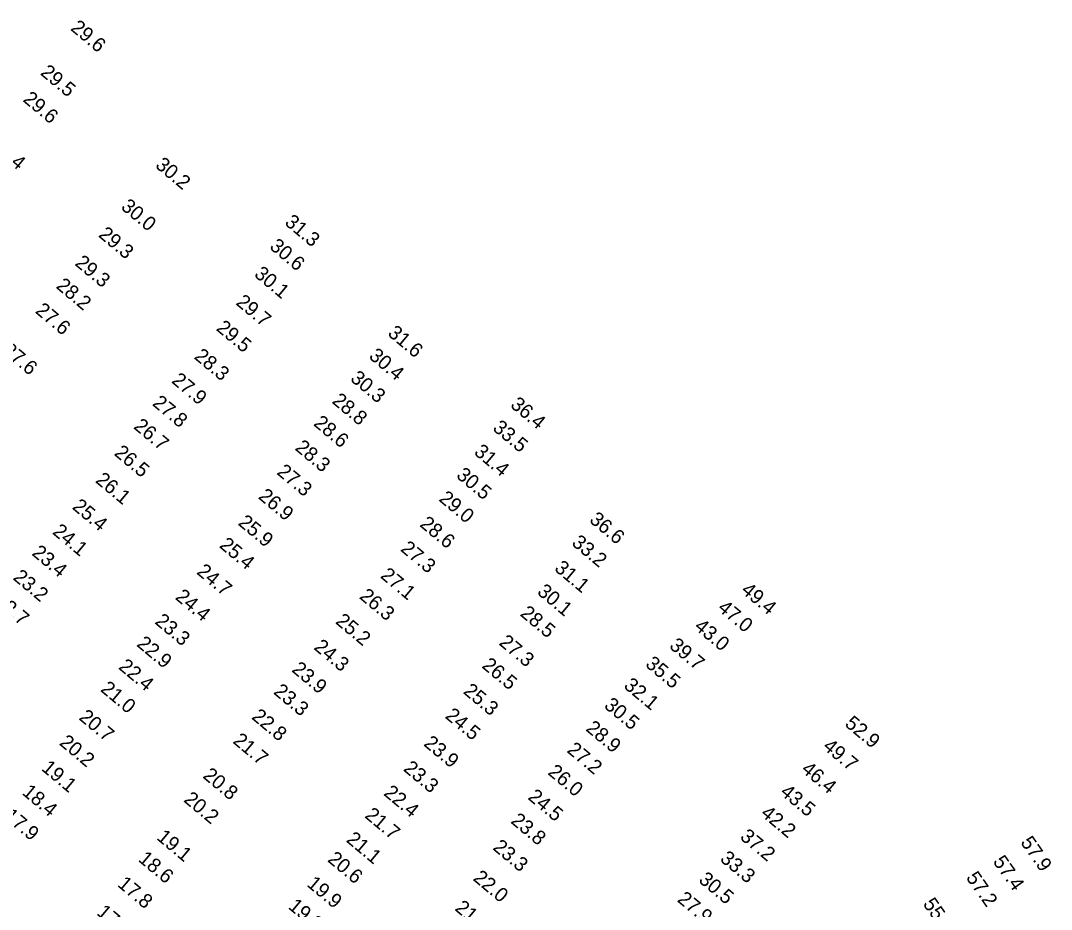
# Model space of a CAD drawing. Extents: x 1023796 to 1112670, y 656573 to 837340.
# Drawn here: x 1039727.2 to 1040087.7, y 765328.3 to 765639.2 of the extents above; entities that cross this region are included whole.
import ezdxf

# ---------------------------------------------------------------- set-up
doc = ezdxf.new("R2010")
doc.units = 0
doc.layers.add('V-TOPO-SOUN', color=7, linetype='Continuous')

msp = doc.modelspace()

# ---------------------------------------------------------------- texts
at = {"layer": 'V-TOPO-SOUN'}
for s, rotation, p in [('29.6 ', 320, (1039744.34, 765636.13)), ('29.5 ', 320, (1039733.78, 765620.54)), ('29.6 ', 320, (1039727.67, 765611.2)), ('29.4 ', 320, (1039716.27, 765595.04)), ('30.2 ', 320, (1039773.97, 765588.12)), ('30.0 ', 320, (1039761.95, 765573.57)), ('31.3 ', 320, (1039819.22, 765568.11)), ('29.3 ', 320, (1039754.09, 765563.84)), ('30.6 ', 320, (1039813.94, 765559.68)), ('29.3 ', 320, (1039745.87, 765553.88)), ('30.1 ', 320, (1039808.56, 765549.98)), ('28.2 ', 320, (1039739.24, 765545.91)), ('29.7 ', 320, (1039802.15, 765540.12)), ('27.6 ', 320, (1039731.98, 765537.23)), ('29.5 ', 320, (1039795.28, 765531.12)), ('31.6 ', 320, (1039855.27, 765529.32)), ('27.6 ', 320, (1039720.41, 765523.22)), ('28.3 ', 320, (1039787.55, 765521.22)), ('30.4 ', 320, (1039848.68, 765521.34)), ('27.9 ', 320, (1039779.67, 765512.78)), ('30.3 ', 320, (1039842.18, 765513.48)), ('27.8 ', 320, (1039772.94, 765504.87)), ('28.8 ', 320, (1039835.79, 765505.66)), ('36.4 ', 320, (1039898.16, 765504.27)), ('26.7 ', 320, (1039766.39, 765496.76)), ('28.6 ', 320, (1039829.32, 765497.83)), ('33.5 ', 320, (1039891.97, 765496.17)), ('28.3 ', 320, (1039822.85, 765489.27)), ('26.5 ', 320, (1039759.59, 765487.44)), ('31.4 ', 320, (1039885.46, 765487.75)), ('26.1 ', 320, (1039753.03, 765477.93)), ('27.3 ', 320, (1039816.47, 765480.77)), ('30.5 ', 320, (1039879.23, 765479.62)), ('26.9 ', 320, (1039810.01, 765472.25)), ('29.0 ', 320, (1039873.16, 765471.43)), ('25.4 ', 320, (1039744.92, 765468.64)), ('36.6 ', 320, (1039925.79, 765464.04)), ('24.1 ', 320, (1039738.01, 765459.88)), ('25.9 ', 320, (1039802.93, 765463.04)), ('28.6 ', 320, (1039866.46, 765462.55)), ('33.2 ', 320, (1039919.62, 765455.99)), ('23.4 ', 320, (1039730.8, 765452.48)), ('25.4 ', 320, (1039796.36, 765455.17)), ('27.3 ', 320, (1039859.76, 765453.92)), ('24.7 ', 320, (1039788.44, 765445.9)), ('31.1 ', 320, (1039913.57, 765447.08)), ('23.2 ', 320, (1039724.22, 765443.92)), ('27.1 ', 320, (1039852.69, 765444.57)), ('30.1 ', 320, (1039907.54, 765438.85)), ('49.4 ', 320, (1039978.87, 765439.37)), ('22.7 ', 320, (1039717.54, 765435.56)), ('24.4 ', 320, (1039780.95, 765437.06)), ('26.3 ', 320, (1039845.36, 765437.29)), ('28.5 ', 320, (1039901.59, 765431.27)), ('47.0 ', 320, (1039970.67, 765433.19)), ('23.3 ', 320, (1039773.81, 765428.5)), ('25.2 ', 320, (1039836.99, 765428.55)), ('43.0 ', 320, (1039962.47, 765426.66)), ('22.9 ', 320, (1039767.45, 765420.63)), ('27.3 ', 320, (1039894.18, 765421.11)), ('39.7 ', 320, (1039953.76, 765419.96)), ('24.3 ', 320, (1039829.44, 765419.51)), ('22.4 ', 320, (1039761.09, 765412.66)), ('26.5 ', 320, (1039888.21, 765413.08)), ('35.5 ', 320, (1039945.36, 765413.56)), ('23.9 ', 320, (1039821.71, 765411.69)), ('32.1 ', 320, (1039937.82, 765406.03)), ('21.0 ', 320, (1039754.8, 765404.85)), ('23.3 ', 320, (1039815.32, 765403.94)), ('25.3 ', 320, (1039881.68, 765404.09)), ('30.5 ', 320, (1039930.94, 765399.09)), ('20.7 ', 320, (1039747.25, 765394.95)), ('22.8 ', 320, (1039807.67, 765395.18)), ('24.5 ', 320, (1039875.35, 765395.48)), ('28.9 ', 320, (1039924.54, 765391.06)), ('52.9 ', 320, (1040015.14, 765392.69)), ('20.2 ', 320, (1039740.41, 765386.08)), ('21.7 ', 320, (1039801.11, 765386.72)), ('23.9 ', 320, (1039867.83, 765385.8)), ('49.7 ', 320, (1040007.44, 765384.71)), ('27.2 ', 320, (1039917.95, 765383.51)), ('19.1 ', 320, (1039734.15, 765377.18)), ('23.3 ', 320, (1039860.74, 765377.03)), ('20.8 ', 320, (1039790.58, 765374.56)), ('26.0 ', 320, (1039911.28, 765375.75)), ('46.4 ', 320, (1039999.91, 765376.73)), ('18.4 ', 320, (1039727.38, 765368.74)), ('20.2 ', 320, (1039783.89, 765366.19)), ('22.4 ', 320, (1039853.85, 765368.48)), ('24.5 ', 320, (1039904.28, 765367.08)), ('43.5 ', 320, (1039992.52, 765368.76)), ('17.9 ', 320, (1039720.99, 765360.34)), ('21.7 ', 320, (1039847.24, 765360.64)), ('23.8 ', 320, (1039898.31, 765358.74)), ('42.2 ', 320, (1039985.71, 765361.32)), ('19.1 ', 320, (1039774.46, 765352.97)), ('21.1 ', 320, (1039840.75, 765352.17)), ('37.2 ', 320, (1039978.49, 765353.14)), ('23.3 ', 320, (1039892.02, 765349.46)), ('57.9 ', 305, (1040076.71, 765351.7)), ('18.6 ', 320, (1039768.03, 765345.36)), ('20.6 ', 320, (1039834.22, 765345.27)), ('33.3 ', 320, (1039971.5, 765345.46)), ('57.4 ', 305, (1040067.06, 765344.98)), ('22.0 ', 320, (1039885.12, 765338.71)), ('30.5 ', 320, (1039964.01, 765338.09)), ('57.2 ', 305, (1040057.67, 765339.35)), ('17.8 ', 320, (1039760.76, 765336.56)), ('19.9 ', 320, (1039826.97, 765336.65)), ('27.9 ', 320, (1039956.54, 765331.26)), ('17.1 ', 320, (1039753.49, 765326.65)), ('19.3 ', 320, (1039820.47, 765328.8)), ('21.2 ', 320, (1039878.76, 765328.19)), ('55.6 ', 305, (1040042.59, 765330.16))]:
    msp.add_text(s, height=5, rotation=rotation, dxfattribs=at).set_placement(p)

doc.saveas('drawing.dxf')
